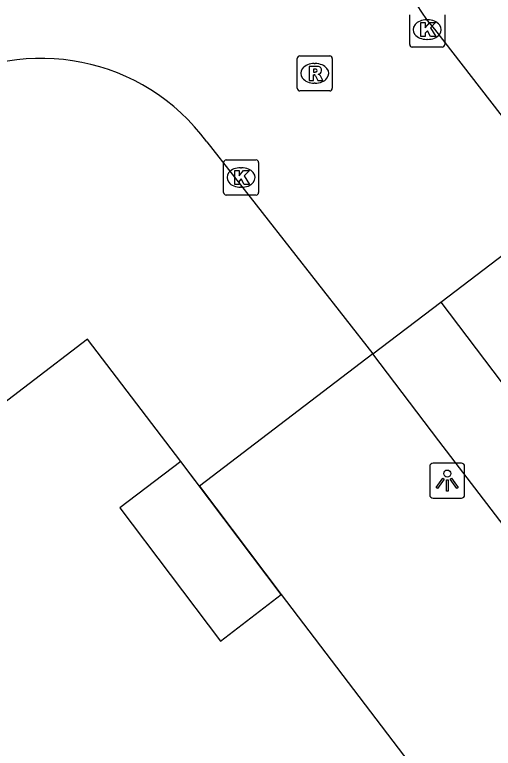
# Model space of a CAD drawing. Extents: x 160037 to 160839, y 385326 to 386441.
# Drawn here: x 160285.29 to 160298.96, y 385964.5 to 385985.44 of the extents above; entities that cross this region are included whole.
import ezdxf

# ---------------------------------------------------------------- set-up
doc = ezdxf.new("R2010")
doc.units = 0
for name, color, linetype in [('IMGEO_Kolk', 7, 'Continuous'), ('IMGEO_Lichtpunt', 7, 'Continuous'), ('IMGEO_Pand', 7, 'Continuous'), ('IMGEO_Pand_overbouw', 7, 'Continuous'), ('IMGEO_Parkeervlak_open', 7, 'Continuous'), ('IMGEO_Rijbaan_lokaal_open', 7, 'Continuous'), ('IMGEO_Rioolput', 7, 'Continuous'), ('IMGEO_Voetpad_open', 7, 'Continuous')]:
    doc.layers.add(name, color=color, linetype=linetype)

msp = doc.modelspace()

# ---------------------------------------------------------------- linework, layer by layer
at = {"layer": 'IMGEO_Kolk'}
for p, q in [((160296.575, 385984.586), (160296.575, 385985.438)), ((160297.576, 385985.438), (160297.576, 385984.586)), ((160297.063, 385985.292), (160297.088, 385985.292)), ((160297.086, 385984.732), (160297.061, 385984.732)), ((160297.502, 385984.512), (160296.65, 385984.512)), ((160291.259, 385980.365), (160291.259, 385981.217)), ((160291.334, 385981.291), (160292.186, 385981.291)), ((160292.26, 385981.217), (160292.26, 385980.365)), ((160291.747, 385981.071), (160291.772, 385981.071)), ((160291.77, 385980.511), (160291.745, 385980.511)), ((160292.186, 385980.291), (160291.334, 385980.291))]:
    msp.add_line(p, q, dxfattribs=at)
for points in [[(160296.575, 385984.586), (160296.575, 385985.438)], [(160297.576, 385985.438), (160297.576, 385984.586)], [(160296.896, 385985.212), (160297.019, 385985.212), (160297.019, 385985.061), (160297.149, 385985.212), (160297.313, 385985.212), (160297.167, 385985.061), (160297.32, 385984.812), (160297.168, 385984.812), (160297.083, 385984.976), (160297.019, 385984.909), (160297.019, 385984.812), (160296.896, 385984.812), (160296.896, 385985.212)], [(160297.502, 385984.512), (160296.65, 385984.512)], [(160291.259, 385980.365), (160291.259, 385981.217)], [(160291.334, 385981.291), (160292.186, 385981.291)], [(160292.26, 385981.217), (160292.26, 385980.365)], [(160291.58, 385980.991), (160291.703, 385980.991), (160291.703, 385980.84), (160291.833, 385980.991), (160291.997, 385980.991), (160291.851, 385980.84), (160292.004, 385980.591), (160291.852, 385980.591), (160291.767, 385980.755), (160291.703, 385980.688), (160291.703, 385980.591), (160291.58, 385980.591), (160291.58, 385980.991)], [(160292.186, 385980.291), (160291.334, 385980.291)]]:
    msp.add_lwpolyline(points, dxfattribs=at)
for centre, start, end in [((160296.652, 385984.588), 181.552, 268.448), ((160296.652, 385984.588), 181.552, 268.448), ((160297.5, 385984.588), 271.552, 358.448), ((160297.5, 385984.588), 271.552, 358.448), ((160291.336, 385981.215), 91.552, 178.448), ((160291.336, 385981.215), 91.552, 178.448), ((160292.184, 385981.215), 1.552, 88.448), ((160292.184, 385981.215), 1.552, 88.448), ((160291.336, 385980.367), 181.552, 268.448), ((160291.336, 385980.367), 181.552, 268.448), ((160292.184, 385980.367), 271.552, 358.448), ((160292.184, 385980.367), 271.552, 358.448)]:
    msp.add_arc(centre, 0.0765, start, end, dxfattribs=at)
for centre, major_axis, ratio, start_param, end_param in [((160297.062, 385985.012), (-0.387, 0.002), 0.722429, 4.712389, 7.853982), ((160297.087, 385985.012), (-0.39, 0.002), 0.717154, 1.570796, 4.712389), ((160291.746, 385980.791), (-0.387, 0.002), 0.722429, 4.712389, 7.853982), ((160291.771, 385980.791), (-0.39, 0.002), 0.717154, 1.570796, 4.712389)]:
    msp.add_ellipse(centre, major_axis=major_axis, ratio=ratio, start_param=start_param, end_param=end_param, dxfattribs=at)
at = {"layer": 'IMGEO_Lichtpunt'}
for p, q in [((160298.05, 385972.638), (160297.242, 385972.638)), ((160298.05, 385972.638), (160297.242, 385972.638)), ((160297.148, 385972.543), (160297.148, 385971.736)), ((160297.148, 385972.543), (160297.148, 385971.736)), ((160298.144, 385971.736), (160298.144, 385972.543)), ((160298.144, 385971.736), (160298.144, 385972.543)), ((160297.242, 385971.642), (160298.05, 385971.642)), ((160297.242, 385971.642), (160298.05, 385971.642))]:
    msp.add_line(p, q, dxfattribs=at)
for points in [[(160297.522, 385972.207), (160297.561, 385972.179), (160297.373, 385971.917), (160297.335, 385971.944), (160297.522, 385972.207)], [(160297.734, 385972.179), (160297.772, 385972.206), (160297.959, 385971.944), (160297.92, 385971.916), (160297.734, 385972.179)], [(160297.624, 385972.159), (160297.671, 385972.159), (160297.671, 385971.837), (160297.624, 385971.837), (160297.624, 385972.159)]]:
    msp.add_lwpolyline(points, dxfattribs=at)
msp.add_circle((160297.647, 385972.341), 0.0994, dxfattribs=at)
for centre, start, end in [((160297.242, 385972.543), 90, 180), ((160297.242, 385972.543), 90, 180), ((160298.05, 385972.543), 0, 90), ((160298.05, 385972.543), 0, 90), ((160297.242, 385971.736), 180, 270), ((160297.242, 385971.736), 180, 270), ((160298.05, 385971.736), 270, 0), ((160298.05, 385971.736), 270, 360)]:
    msp.add_arc(centre, 0.0946, start, end, dxfattribs=at)
at = {"layer": 'IMGEO_Pand'}
for points in [[(160290.035, 385972.688), (160287.372, 385976.172), (160280.698, 385971.072), (160281.211, 385970.387), (160278.649, 385968.442), (160278.135, 385969.119), (160274.691, 385966.501), (160275.731, 385965.132), (160273.026, 385963.07)], [(160290.035, 385972.688), (160288.295, 385971.358), (160291.169, 385967.555), (160292.909, 385968.884)], [(160292.909, 385968.884), (160296.888, 385963.664), (160298.215, 385961.863)]]:
    msp.add_lwpolyline(points, dxfattribs=at)
at = {"layer": 'IMGEO_Pand_overbouw'}
msp.add_lwpolyline([(160290.035, 385972.688), (160288.295, 385971.358), (160291.169, 385967.555), (160292.909, 385968.884)], close=True, dxfattribs=at)
at = {"layer": 'IMGEO_Parkeervlak_open'}
msp.add_lwpolyline([(160297.464, 385977.233), (160325.133, 385940.705)], dxfattribs=at)
at = {"layer": 'IMGEO_Rijbaan_lokaal_open'}
for points in [[(160297.279, 385985.024), (160300.198, 385981.265)], [(160290.782, 385981.805), (160295.521, 385975.755)], [(160297.464, 385977.233), (160301.142, 385980.03)], [(160295.521, 385975.755), (160297.464, 385977.233)]]:
    msp.add_lwpolyline(points, dxfattribs=at)
for centre, radius, start, end in [((160301.821, 385988.871), 5.952, 122.0347, 220.261), ((160286.063, 385978.329), 5.861, 36.3764, 121.0549)]:
    msp.add_arc(centre, radius, start, end, dxfattribs=at)
at = {"layer": 'IMGEO_Rioolput'}
for p, q in [((160293.363, 385983.337), (160293.363, 385984.189)), ((160293.438, 385984.263), (160294.29, 385984.263)), ((160294.364, 385984.189), (160294.364, 385983.337)), ((160293.851, 385984.043), (160293.876, 385984.043)), ((160293.874, 385983.483), (160293.849, 385983.483)), ((160294.29, 385983.263), (160293.438, 385983.263))]:
    msp.add_line(p, q, dxfattribs=at)
for points in [[(160293.363, 385983.337), (160293.363, 385984.189)], [(160293.438, 385984.263), (160294.29, 385984.263)], [(160294.364, 385984.189), (160294.364, 385983.337)], [(160293.952, 385983.961), (160293.7, 385983.963), (160293.7, 385983.563)], [(160293.7, 385983.563), (160293.824, 385983.563), (160293.824, 385983.725), (160293.835, 385983.725)], [(160293.878, 385983.882), (160293.824, 385983.882), (160293.824, 385983.801)], [(160293.824, 385983.801), (160293.876, 385983.801)], [(160293.882, 385983.696), (160293.953, 385983.563), (160294.093, 385983.563), (160294.028, 385983.689)], [(160294.29, 385983.263), (160293.438, 385983.263)]]:
    msp.add_lwpolyline(points, dxfattribs=at)
for centre, radius, start, end in [((160293.44, 385984.187), 0.0765, 91.552, 178.448), ((160293.44, 385984.187), 0.0765, 91.552, 178.448), ((160294.288, 385984.187), 0.0765, 1.552, 88.448), ((160294.288, 385984.187), 0.0765, 1.552, 88.448), ((160293.951, 385983.851), 0.109, 350.3612, 89.416), ((160293.834, 385983.672), 0.0533, 26.0293, 88.6989), ((160293.86, 385983.99), 0.19, 274.7715, 282.9687), ((160293.884, 385983.786), 0.0964, 77.0061, 93.1865), ((160293.898, 385983.843), 0.0378, 276.6634, 79.6772), ((160293.949, 385983.851), 0.112, 277.5842, 350.9817), ((160293.933, 385983.636), 0.108, 29.5134, 73.7905), ((160293.44, 385983.339), 0.0765, 181.552, 268.448), ((160293.44, 385983.339), 0.0765, 181.552, 268.448), ((160294.288, 385983.339), 0.0765, 271.552, 358.448), ((160294.288, 385983.339), 0.0765, 271.552, 358.448)]:
    msp.add_arc(centre, radius, start, end, dxfattribs=at)
for centre, major_axis, ratio, start_param, end_param in [((160293.85, 385983.763), (-0.387, 0.002), 0.722429, 4.712389, 7.853982), ((160293.875, 385983.763), (-0.39, 0.002), 0.717154, 1.570796, 4.712389)]:
    msp.add_ellipse(centre, major_axis=major_axis, ratio=ratio, start_param=start_param, end_param=end_param, dxfattribs=at)
at = {"layer": 'IMGEO_Voetpad_open'}
for points in [[(160295.521, 385975.755), (160290.569, 385971.981)], [(160321.032, 385942.311), (160320.164, 385943.468), (160305.939, 385962.146), (160297.407, 385973.279), (160295.521, 385975.755)], [(160290.569, 385971.981), (160290.035, 385972.688)], [(160290.569, 385971.981), (160292.909, 385968.884)]]:
    msp.add_lwpolyline(points, dxfattribs=at)

doc.saveas('drawing.dxf')
